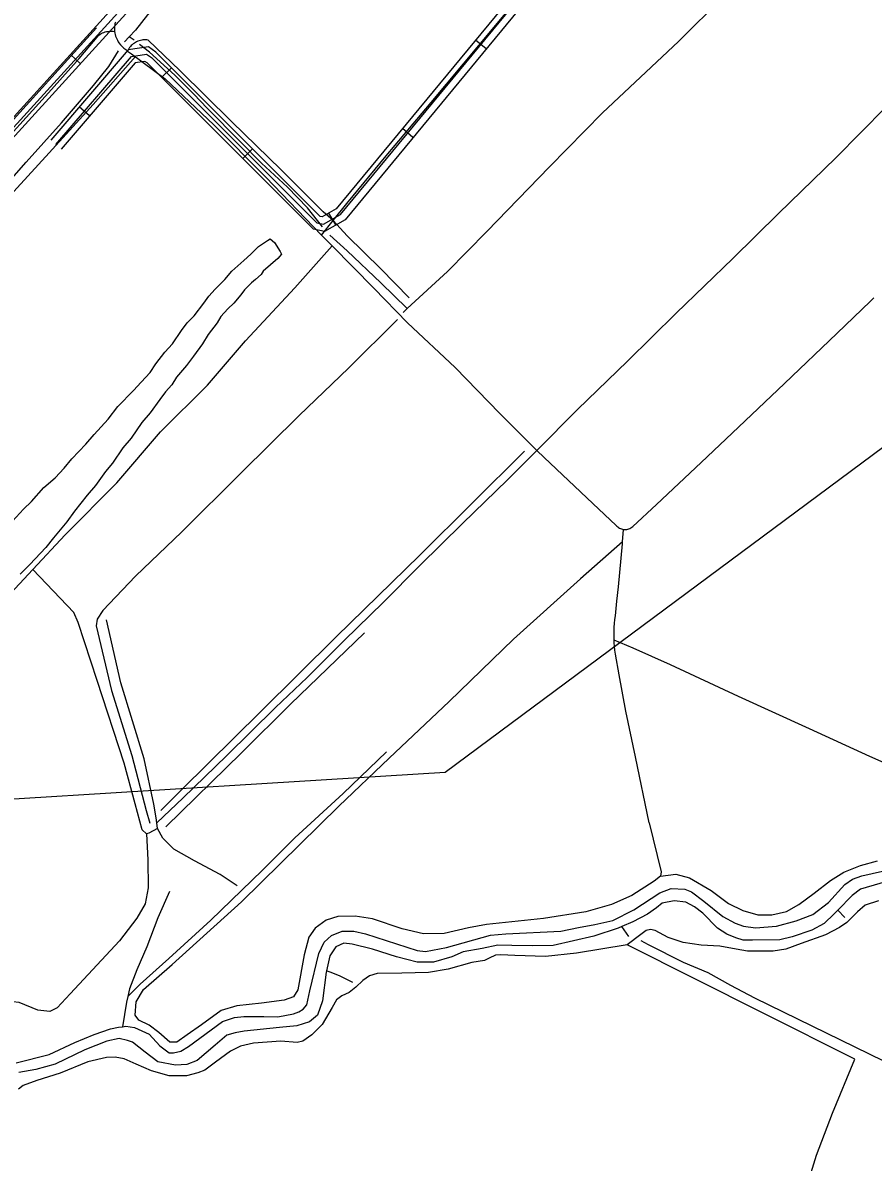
# Model space of a CAD drawing. Extents: x 3355724 to 3393621, y 594744 to 620174.
# Drawn here: x 3372950 to 3374802, y 602586 to 605066 of the extents above; entities that cross this region are included whole.
import ezdxf

# ---------------------------------------------------------------- set-up
doc = ezdxf.new("R2010")
doc.units = 0
for name, color, linetype in [('V-DTCH-CNTR', 7, 'Continuous'), ('V-ROAD-CNTR', 7, 'Continuous'), ('V-SITE-VEGE', 7, 'Continuous'), ('V-TOPO-SHOR', 7, 'Continuous'), ('V-UTIL-LINE', 7, 'Continuous')]:
    doc.layers.add(name, color=color, linetype=linetype)

msp = doc.modelspace()

# ---------------------------------------------------------------- linework, layer by layer
at = {"layer": 'V-DTCH-CNTR'}
msp.add_line((3373299.6, 603378.9), (3373242.1, 603324.5), dxfattribs=at)
for points in [[(3373299.6, 603378.9), (3373393.4, 603470.4), (3373500.6, 603576), (3373569.1, 603641.1), (3373650.5, 603721.9), (3373735.1, 603804.3), (3373814.9, 603884.6), (3373907.6, 603976.1), (3374005.8, 604071.4), (3374069.7, 604135.4), (3374158.2, 604224.2), (3374266.5, 604329.3), (3374372.7, 604433.7), (3374496.2, 604553.3), (3374595.9, 604651.3), (3374720.4, 604771.9), (3374829.3, 604882.3), (3374931.7, 604982.5), (3374998.2, 605049.6), (3375067.7, 605116.9)], [(3373600.5, 604604.1), (3373625.7, 604635.8), (3373655.4, 604673.1), (3373741.2, 604776.5), (3373839.3, 604892.3), (3373943.3, 605016.7), (3374034.5, 605126.6)], [(3372867.4, 604761.6), (3373013, 604921), (3373072.8, 604988.3), (3373116, 605039.5), (3373118.4, 605041.2), (3373121, 605042.7), (3373123.7, 605044), (3373126.5, 605045.1), (3373129.3, 605046.1), (3373132.2, 605046.8), (3373135.2, 605047.4), (3373138.2, 605047.7), (3373141.2, 605047.9), (3373144.2, 605047.8), (3373147.1, 605047.6), (3373150.1, 605047.1)], [(3373151.7, 605067.1), (3373150.9, 605063.9), (3373150.3, 605060.6), (3373149.9, 605057.2), (3373149.8, 605053.8), (3373149.8, 605050.5), (3373150.1, 605047.1), (3373150.6, 605043.8), (3373151.3, 605040.5), (3373152.2, 605037.3), (3373153.3, 605034.1), (3373154.6, 605031), (3373156.1, 605028), (3373157.7, 605025), (3373159.6, 605022.2), (3373163.1, 605018.4), (3373166.7, 605014.7), (3373170.5, 605011.1), (3373174.4, 605007.7), (3373178.5, 605004.5), (3373182.7, 605001.4), (3373187, 604998.5), (3373260.3, 604944.1), (3373365.9, 604844.3), (3373479.5, 604730), (3373600.5, 604604.1), (3373624, 604580.3), (3373714.9, 604488.5), (3373787.6, 604413.1), (3373891.5, 604316), (3373989, 604215.7), (3374069.7, 604135.4), (3374085.4, 604119.8), (3374191.5, 604019.5), (3374242.1, 603972.1), (3374243.8, 603970.4), (3374245.5, 603968.8), (3374247.4, 603967.4), (3374249.5, 603966.2), (3374251.6, 603965.2), (3374253.8, 603964.4), (3374256.1, 603963.8), (3374258.4, 603963.4), (3374260.8, 603963.2), (3374263.2, 603963.3), (3374265.5, 603963.5), (3374267.8, 603964), (3374270.1, 603964.7), (3374272.3, 603965.6), (3374274.4, 603966.6), (3374276.4, 603967.9), (3374278.2, 603969.4), (3374330, 604017.8), (3374427.5, 604108.8), (3374508.4, 604185.9), (3374608.7, 604280.6), (3374723, 604390), (3374796.3, 604460.5), (3374803.5, 604467.4)], [(3373791.5, 604467.6), (3373730.1, 604530.2), (3373656.4, 604602.4), (3373625.7, 604635.8), (3373604.2, 604654.6), (3373512.6, 604745.8), (3373404.9, 604851.4), (3373291.8, 604962.5), (3373223.4, 605028.2), (3373220.5, 605028.7), (3373217.7, 605028.9), (3373214.8, 605028.9), (3373211.9, 605028.7), (3373209.1, 605028.3), (3373206.2, 605027.7), (3373203.5, 605026.9), (3373200.8, 605026), (3373198.1, 605024.8), (3373195.6, 605023.5), (3373193.1, 605021.9), (3373190.8, 605020.2), (3373188.6, 605018.4), (3373186.5, 605016.4), (3373184.6, 605014.3), (3373182.8, 605012), (3373181.2, 605009.6), (3373179.7, 605007.1), (3373178.5, 605004.5)], [(3373195.3, 604992.4), (3373103.1, 604888.4), (3373007.7, 604782.9), (3372914.9, 604681.6)], [(3372555.5, 603426.7), (3372671.4, 603558.1), (3372794.3, 603685.7), (3372943.1, 603845.2), (3372972.1, 603876.3), (3373042.3, 603951.8), (3373155, 604064.4), (3373250.4, 604175.8), (3373352.3, 604277.1), (3373434.8, 604373.5), (3373542.6, 604489.3), (3373624, 604580.3)], [(3374314, 603325), (3374284.5, 603468.3), (3374263, 603567.5), (3374248.5, 603646.7), (3374240.4, 603691.9), (3374239.4, 603700.3), (3374238.6, 603708.6), (3374238, 603717), (3374237.8, 603722.2), (3374237.7, 603725.3), (3374237.6, 603733.7), (3374237.7, 603742.1), (3374238, 603750.5), (3374238.6, 603758.8), (3374239.4, 603767.2), (3374240.4, 603775.5), (3374243.8, 603806.8), (3374247, 603838.1), (3374250.1, 603869.4), (3374253, 603900.7), (3374255.8, 603932.1), (3374256.2, 603936.2), (3374258.4, 603963.4)], [(3374256.2, 603936.2), (3374164.5, 603855.5), (3374018.4, 603724.1), (3373878.3, 603588.9), (3373747.8, 603465.6), (3373638.4, 603361.1)], [(3373171.1, 603454.3), (3373112.1, 603634.3), (3373070.9, 603760.8), (3373061.3, 603782.8), (3372972.1, 603876.3)], [(3373214.7, 603464.3), (3373163.9, 603629.2), (3373132.4, 603766.7)], [(3374960.7, 603395.8), (3374794.7, 603469.1), (3374663.3, 603529.6), (3374508.2, 603599.7), (3374360.6, 603668.7), (3374279.2, 603704.9), (3374237.8, 603722.2)], [(3373219.2, 603300.4), (3373222.8, 603243.9), (3373223.5, 603183.3), (3373216.5, 603148.4), (3373198.6, 603117.1), (3373161, 603067.7), (3373053.7, 602952.5), (3373024.8, 602922.1), (3373008.8, 602914.2), (3372982.7, 602916.9), (3372942.5, 602933.7), (3372915, 602936.3), (3372888, 602930.1), (3372856, 602912.2), (3372835.9, 602908.5), (3372819.5, 602914.4), (3372801.6, 602941), (3372736.9, 603062.9), (3372664.3, 603200.8), (3372584.2, 603340.3), (3372546.3, 603413.5), (3372514, 603475.9)], [(3373417, 603187.8), (3373379.7, 603212.1), (3373323.9, 603241.6), (3373279.1, 603267.4), (3373254.8, 603291.3), (3373243.6, 603312.2), (3373242.1, 603324.5), (3373240.7, 603335.7), (3373235.2, 603365.4), (3373214.7, 603464.3)], [(3373243.6, 603312.2), (3373224.8, 603302.3), (3373219.2, 603300.4), (3373209.8, 603309.6), (3373194.6, 603365.7), (3373171.1, 603454.3)], [(3374314, 603325), (3374340.5, 603217.7), (3374338.9, 603208.8), (3374324.9, 603197.4), (3374276, 603166.2), (3374232.2, 603147.2), (3374176.1, 603130.6), (3374084.2, 603116.1), (3373960.1, 603103.1), (3373920.7, 603095.8), (3373867.4, 603083.9), (3373822.6, 603082.9), (3373776.1, 603094.2), (3373711.9, 603115.7), (3373674.2, 603121.3), (3373636.3, 603120.8), (3373610.6, 603113.1), (3373586.8, 603095.1), (3373573.3, 603075.5), (3373562.8, 603037.1), (3373548.7, 602961.1), (3373539.4, 602946.1), (3373519.3, 602938.3), (3373470.3, 602931.9), (3373416.4, 602926.2), (3373381.8, 602916), (3373339.1, 602885.3), (3373308.3, 602863.3), (3373285.3, 602847.3), (3373270.1, 602847), (3373246.5, 602868.1), (3373225.5, 602884.4), (3373203.1, 602895.3), (3373195, 602905.8), (3373197.1, 602934.7), (3373212.8, 602961.8), (3373275.3, 603016.2), (3373426.4, 603152.4), (3373638.4, 603361.1)], [(3374338.9, 603208.8), (3374372.1, 603212.8), (3374401.5, 603204.6), (3374449, 603177.4), (3374486.9, 603149), (3374518.2, 603133.8), (3374550.4, 603124.1), (3374581.3, 603124.1), (3374613.2, 603131.7), (3374639.7, 603146.9), (3374673.3, 603171.6), (3374709, 603199), (3374737.6, 603217.6), (3374774.4, 603231.9), (3374811.1, 603242.1)], [(3374813.7, 603155.2), (3374784.6, 603145.5), (3374767.8, 603130.8), (3374744.5, 603107.9), (3374728.4, 603096.6), (3374697.8, 603080.7), (3374645.1, 603062), (3374611.7, 603049.7), (3374584.1, 603045.5), (3374528.4, 603045.4), (3374503.7, 603049.4), (3374468, 603056.4), (3374427.5, 603058), (3374388.4, 603064.4), (3374355.6, 603074.7), (3374327, 603090.5), (3374316.8, 603092.1), (3374307.8, 603090.3), (3374295.9, 603081.6), (3374265.8, 603058.9)], [(3374651.2, 602514), (3374678.6, 602601.5), (3374713.1, 602692.9), (3374761.8, 602810.2), (3374562.5, 602910.4), (3374265.8, 603058.9), (3374155.9, 603040.7), (3374088.3, 603034), (3374021.6, 603035.5), (3373991.3, 603037.6), (3373979.6, 603036.5), (3373965.7, 603029.9), (3373955.3, 603025.3), (3373927.6, 603020.5), (3373876.4, 603005.8), (3373833.6, 602999.2), (3373775.7, 602997.1), (3373722, 602996.9), (3373705.4, 602991.8), (3373690.7, 602981.1), (3373675.2, 602967), (3373660.5, 602955.6), (3373645.2, 602948.4), (3373633.3, 602939.1), (3373624, 602922.7), (3373601.8, 602885.4), (3373579.2, 602863.2), (3373559.7, 602849.2), (3373547.9, 602846.7), (3373512.2, 602849.6), (3373452.2, 602845.4), (3373424.5, 602838.5), (3373402.2, 602827.3), (3373370, 602803.9), (3373346.9, 602786.6), (3373331, 602780.1), (3373306.7, 602773.7), (3373268.9, 602773.9), (3373230.6, 602785.1), (3373197.2, 602799.6), (3373170.6, 602811.2), (3373151.4, 602814.4), (3373132.1, 602813.5), (3373092, 602804.1), (3373031.6, 602780), (3372981, 602763.9), (3372951.1, 602752.9), (3372940.6, 602744.9)]]:
    msp.add_lwpolyline(points, dxfattribs=at)
at = {"layer": 'V-ROAD-CNTR'}
for p, q in [((3373959, 605009.4), (3373935.9, 605028.5)), ((3373075.9, 604976.8), (3373053.8, 604997)), ((3373252.5, 604947.1), (3373273.7, 604968.3)), ((3373095.7, 604863.5), (3373072.9, 604883.1)), ((3373799.8, 604816.6), (3373776.7, 604835.7)), ((3373429.4, 604770.5), (3373450.6, 604791.7)), ((3373631.9, 604626), (3373616.9, 604651.9))]:
    msp.add_line(p, q, dxfattribs=at)
for points in [[(3376799.4, 610649.3), (3376358.3, 610133.9), (3375970.6, 609677.6), (3375602.5, 609244.7), (3375109.5, 608670.3), (3374690.4, 608174.9), (3374261.8, 607682.7), (3373932.6, 607285.3), (3373512.8, 606803.1), (3373180.3, 606410.3), (3372853, 606019.7), (3372462.5, 605556.7), (3372831.1, 605390.9), (3373170.6, 605235.1), (3373199.5, 605216.1), (3373216.6, 605192), (3373225, 605164.9), (3373214.8, 605144.3), (3373164.1, 605095.8), (3372797.9, 604694), (3372482.5, 604335.1), (3372148.4, 603979.4), (3372065.2, 603865.6)], [(3376815.4, 610635), (3376369.7, 610124.1), (3375982, 609667.9), (3375613.9, 609235), (3375121, 608660.6), (3374701.7, 608165.2), (3374273.2, 607673), (3373944, 607275.6), (3373524.2, 606793.3), (3373191.8, 606400.6), (3372864.5, 606010), (3372486.8, 605562.2), (3372837.3, 605404.5), (3373177.9, 605248.3), (3373210, 605227), (3373230.2, 605198.8), (3373241.1, 605163.6), (3373227.1, 605135.3), (3373174.9, 605085.3), (3372809.1, 604684), (3372493.6, 604325), (3372160, 603969.8), (3372077.3, 603856.8)], [(3378787.8, 610464), (3378668.5, 610334.5), (3378481.3, 610128.3), (3377971.3, 609565.4), (3377074, 608570.5), (3376335.5, 607749.7), (3375746.4, 607077.8), (3375174, 606456.5), (3374452.1, 605634.6), (3374346, 605514.4), (3374189.8, 605336.1), (3373632.2, 604660.8), (3373602.4, 604643.5), (3373598, 604644.5), (3373240.1, 605001.9), (3373223.7, 605013.5), (3373179.4, 605007.1), (3373010.9, 604810.9)], [(3373022.3, 604801.1), (3373187.1, 604993), (3373219.9, 604997.8), (3373230.4, 604990.4), (3373590.5, 604630.8), (3373604.8, 604627.6), (3373642.1, 604649.1), (3374201.2, 605326.3), (3374357.2, 605504.5), (3374463.4, 605624.7), (3375185.2, 606446.5), (3375757.5, 607067.8), (3376346.7, 607739.7), (3377085.1, 608560.5), (3377982.5, 609555.4), (3378492.4, 610118.2), (3378679.6, 610324.4), (3378808.5, 610464.3)], [(3377982.4, 609532.9), (3377096.3, 608550.4), (3376357.9, 607729.8), (3375768.7, 607057.8), (3375196.4, 606436.5), (3374474.7, 605614.8), (3374368.5, 605494.6), (3374212.7, 605316.6), (3373651.9, 604637.5), (3373607.2, 604611.7), (3373583, 604617.1), (3373220.7, 604978.9), (3373216.1, 604982.1), (3373194.8, 604979), (3373033.6, 604791.3)], [(3375536, 609190.2), (3375098.1, 608680.1), (3374679, 608184.7), (3374250.4, 607692.4), (3373921.1, 607295), (3373501.4, 606812.8), (3373168.8, 606420), (3372841.5, 606029.3), (3372438.2, 605551.2), (3372824.9, 605377.2), (3373163.3, 605222), (3373188.9, 605205.1), (3373203, 605185.3), (3373208.9, 605166.2), (3373202.6, 605153.3), (3373153.4, 605106.3), (3372786.7, 604704), (3372471.3, 604345.2), (3372136.8, 603989), (3372053.1, 603874.5)]]:
    msp.add_lwpolyline(points, dxfattribs=at)
at = {"layer": 'V-SITE-VEGE'}
for points in [[(3372927.7, 603981.5), (3372952.1, 604007.3), (3372968.8, 604024), (3372996.2, 604054.4), (3373020.5, 604075.7), (3373040.3, 604097), (3373057, 604116.8), (3373087.5, 604148.7), (3373105.7, 604170), (3373136.2, 604203.4), (3373157.5, 604230.8), (3373190.9, 604265.7), (3373207.7, 604283.9), (3373227.4, 604305.2), (3373239.6, 604323.5), (3373259.4, 604349.3), (3373276.1, 604367.5), (3373295.9, 604396.4), (3373308.1, 604413.1), (3373323.3, 604428.3), (3373344.6, 604455.7), (3373355.3, 604470.9), (3373368.9, 604486.1), (3373390.2, 604507.4), (3373405.5, 604525.6), (3373431.3, 604548.4), (3373446.5, 604562.1), (3373463.3, 604578.8), (3373472.4, 604584.9), (3373483, 604592.5)], [(3373483, 604592.5), (3373489.1, 604595.5), (3373498.2, 604587.9), (3373510.4, 604568.1), (3373513.4, 604562.1), (3373505.8, 604552.9), (3373473.9, 604525.6), (3373469.3, 604518), (3373457.2, 604507.4), (3373448, 604499.8), (3373432.8, 604484.6), (3373425.2, 604473.9), (3373410, 604455.7), (3373396.3, 604443.5), (3373381.1, 604426.8), (3373373.5, 604413.1), (3373353.7, 604387.3), (3373341.5, 604367.5), (3373321.7, 604340.2), (3373306.5, 604320.4), (3373285.2, 604294.6)], [(3373285.2, 604294.6), (3373274.6, 604277.8), (3373260.9, 604262.6), (3373248.7, 604245.9), (3373227.4, 604217), (3373209.1, 604195.8), (3373186.3, 604162.3), (3373168.1, 604141), (3373145.2, 604107.6), (3373130, 604089.4), (3373108.7, 604059), (3373090.5, 604037.7), (3373063.1, 604002.7), (3373046.3, 603979.9), (3373017.4, 603945), (3373000.7, 603923.7), (3372965.7, 603887.2), (3372944.4, 603865.9)]]:
    msp.add_lwpolyline(points, dxfattribs=at)
at = {"layer": 'V-TOPO-SHOR'}
for p, q in [((3373110.6, 605055.4), (3372080.3, 603917)), ((3373193, 605028.6), (3373181.5, 605035.6)), ((3373218.8, 603351.6), (3373227.1, 603323.9)), ((3374740, 603118.6), (3374724.9, 603134.3)), ((3374269.9, 603077.2), (3374254.6, 603098.8))]:
    msp.add_line(p, q, dxfattribs=at)
for points in [[(3374665.5, 606698.5), (3374606, 606633.1), (3374537.9, 606554.9), (3374473.2, 606482.4), (3374399.8, 606402.1), (3374321.1, 606313), (3374209.7, 606191.7), (3374089.9, 606055.4), (3374017.4, 605975.1), (3374004.2, 605960.2), (3373939.1, 605886.5), (3373826, 605759.4), (3373733.3, 605658.1), (3373609.2, 605520.6), (3373536.2, 605437.2), (3373422.1, 605308.9), (3373326.4, 605201.5), (3373271.4, 605140.8), (3373222, 605083.2), (3373195.3, 605050.4), (3373181.5, 605035.6), (3373171.7, 605025)], [(3374666, 605317.4), (3374580.8, 605230.9), (3374475.7, 605123.2), (3374378.1, 605025.7), (3374212.1, 604870.1), (3374097.2, 604752.7), (3373960.8, 604611.6), (3373874.6, 604524.9), (3373787.3, 604444), (3373778.1, 604435.5)], [(3373603.1, 604621.8), (3373570.3, 604663.4), (3373526.2, 604708.4), (3373469.9, 604760.4), (3373424.1, 604807.2), (3373351.6, 604880.6), (3373322.3, 604910.7), (3373281.7, 604951.4), (3373249, 604981.1), (3373225.9, 605002.5), (3373204.5, 605018.5)], [(3372253.2, 603951.9), (3372250.8, 603966.4), (3372253, 603983.1), (3372264.9, 603996), (3372297.7, 604025.6), (3372325.8, 604053.1), (3372358.1, 604090.3), (3372368.9, 604107), (3372379.7, 604121.5), (3372396.4, 604132.8), (3372408.8, 604147.4), (3372478.4, 604224.9), (3372538.2, 604293.3), (3372608.8, 604374.6), (3372671.4, 604443.6), (3372730.1, 604510.9), (3372779.7, 604568.5), (3372850.3, 604642.3), (3372905.3, 604703.2), (3372957.6, 604763), (3373034.7, 604848.1), (3373104.3, 604929.4), (3373137.2, 604970.9), (3373158.7, 605005.1)], [(3373787.3, 604444), (3373730.1, 604500), (3373656.8, 604569.4), (3373618.9, 604603.7)], [(3373766.3, 604420.2), (3373659.5, 604314.3), (3373551.7, 604211.4), (3373425, 604085.4), (3373296.7, 603957.8), (3373195.9, 603861.4), (3373124.2, 603787.1), (3373111.8, 603768.2), (3373109.6, 603753.7), (3373143.5, 603612.5), (3373187.6, 603471.3), (3373218.8, 603351.6)], [(3374042.4, 604133.7), (3373814.4, 603907.3), (3373632.3, 603729.6)], [(3373632.3, 603729.6), (3373467.5, 603566.1), (3373296.4, 603397.2), (3373250.7, 603351.4)], [(3373694.2, 603738), (3373533.1, 603583.3), (3373426.1, 603477), (3373262, 603316.2)], [(3373742.4, 603478.9), (3373647.5, 603388.2), (3373542.7, 603292.1), (3373471.6, 603220.8), (3373359.7, 603112.5), (3373268.3, 603029.3), (3373205.8, 602973.6), (3373178.8, 602946.3)], [(3373696.2, 603082.8), (3373808.9, 603046.5), (3373826.8, 603044.7), (3373873.1, 603053.3), (3373968.7, 603080), (3374001.8, 603082.7), (3374121.7, 603088.9), (3374160.4, 603097), (3374195.6, 603103.1), (3374235.1, 603111.8), (3374281, 603135.6), (3374337.6, 603172.1), (3374361.9, 603181.9), (3374391.5, 603179.9), (3374406.5, 603174.7), (3374432.9, 603154.1), (3374474.1, 603120.9), (3374501.3, 603106.5), (3374519.7, 603099.9), (3374545.8, 603095.8), (3374591.3, 603099.6), (3374634.2, 603111), (3374670.4, 603125.3), (3374704.7, 603151.4), (3374740, 603190.5), (3374756.8, 603201.8), (3374776.9, 603209.6), (3374866.8, 603229.6)], [(3374846.2, 603201.2), (3374774.2, 603180.1), (3374756, 603166.8), (3374724.9, 603134.3), (3374717.2, 603126.3), (3374695.4, 603105.5), (3374668.2, 603091), (3374625.2, 603076.8), (3374598.9, 603069.8), (3374539, 603069.1), (3374518.4, 603069.6), (3374502.6, 603074.1), (3374482.9, 603082.1), (3374462.5, 603095.7), (3374430.9, 603128), (3374412.6, 603141.5), (3374393.6, 603151.6), (3374368.2, 603154.9), (3374342.6, 603150), (3374330, 603139.3), (3374310.4, 603126), (3374278.4, 603109.5), (3374254.6, 603098.8), (3374246.4, 603095.1), (3374193.7, 603077.7), (3374105.1, 603057.7), (3374061.1, 603056.6), (3374015, 603057.6), (3373984.7, 603058.3), (3373950.1, 603050.9), (3373909.4, 603044.2), (3373884.3, 603033.1), (3373844.8, 603021.6), (3373809.1, 603021.7), (3373763.9, 603033.1), (3373712, 603049.4)], [(3373269.8, 603175), (3373244.5, 603117.7), (3373220.3, 603055), (3373198.5, 603004.5), (3373182.5, 602963.6), (3373178.8, 602946.3), (3373176.3, 602934.1), (3373167.2, 602880.8)], [(3372935.5, 602802.1), (3373007.5, 602820.4), (3373063.8, 602846.6), (3373105.5, 602863.6), (3373140.9, 602875.9), (3373158.9, 602879.6), (3373167.2, 602880.8), (3373174.7, 602882), (3373193.3, 602878.8), (3373225.3, 602864.3), (3373248.8, 602839), (3373269.1, 602824.1), (3373278.7, 602823.9), (3373294, 602827.6), (3373310.7, 602837.6), (3373384.9, 602892.3), (3373411.2, 602900.7), (3373431.3, 602903), (3373475.3, 602903.4), (3373505.6, 602902), (3373539.4, 602908.8), (3373551.3, 602913.3), (3373561, 602919.3), (3373568.8, 602928.8), (3373575, 602958.9), (3373594.7, 603040.4), (3373606.3, 603064.9), (3373622.5, 603079.6), (3373645.4, 603088.8), (3373670.9, 603088.9), (3373696.2, 603082.8)], [(3373712, 603049.4), (3373667.5, 603060.7), (3373648.9, 603062.5), (3373631.5, 603054.7)], [(3375713.9, 602380.2), (3375696.3, 602388.3), (3375632.1, 602417.9), (3375407.5, 602525.5), (3375141.3, 602655.5), (3374856, 602790.6), (3374544.2, 602942.9), (3374491.9, 602970.3), (3374442.3, 602998.3), (3374389.1, 603020.8), (3374312.9, 603059), (3374296.6, 603067.6)], [(3373631.5, 603054.7), (3373618.7, 603035), (3373611.7, 603002.3), (3373611, 602999.4), (3373602.7, 602936.9), (3373591.7, 602906.2), (3373574.2, 602891.5), (3373547.1, 602882.5), (3373509.2, 602879.2), (3373431.9, 602871.3), (3373412.6, 602867.6), (3373394.6, 602862.5), (3373369.3, 602840.4), (3373330, 602807.5), (3373307.1, 602798.4), (3373282.9, 602796.9), (3373243.9, 602804.7), (3373216.8, 602825.3), (3373189.1, 602847.2), (3373178.2, 602850.9), (3373159.7, 602855.5), (3373133.4, 602849.2), (3373085.5, 602830.3), (3373020.8, 602799.4), (3372978.5, 602788), (3372941.9, 602781.3)], [(3373668.9, 602977.2), (3373641, 602990.9), (3373625.3, 602997.5), (3373611.7, 603002.3)]]:
    msp.add_lwpolyline(points, dxfattribs=at)
at = {"layer": 'V-UTIL-LINE'}
msp.add_lwpolyline([(3390588.5, 612579.5), (3390451.6, 612673.7), (3390299.5, 612751.6), (3389959.8, 612680.5), (3389847, 612538), (3385533.4, 609593.1), (3385499.6, 609602.1), (3383567, 608497.8), (3381617.2, 607432.4), (3381405.4, 607326.4), (3381328.6, 607207.6), (3381237.1, 607156), (3381225.1, 607117.1), (3377817.4, 605780.1), (3376938.3, 605435.9), (3376895.1, 605351.8), (3376042.4, 605046.4), (3373869.8, 603434.1), (3369595.2, 603170.4)], dxfattribs=at)

doc.saveas('drawing.dxf')
